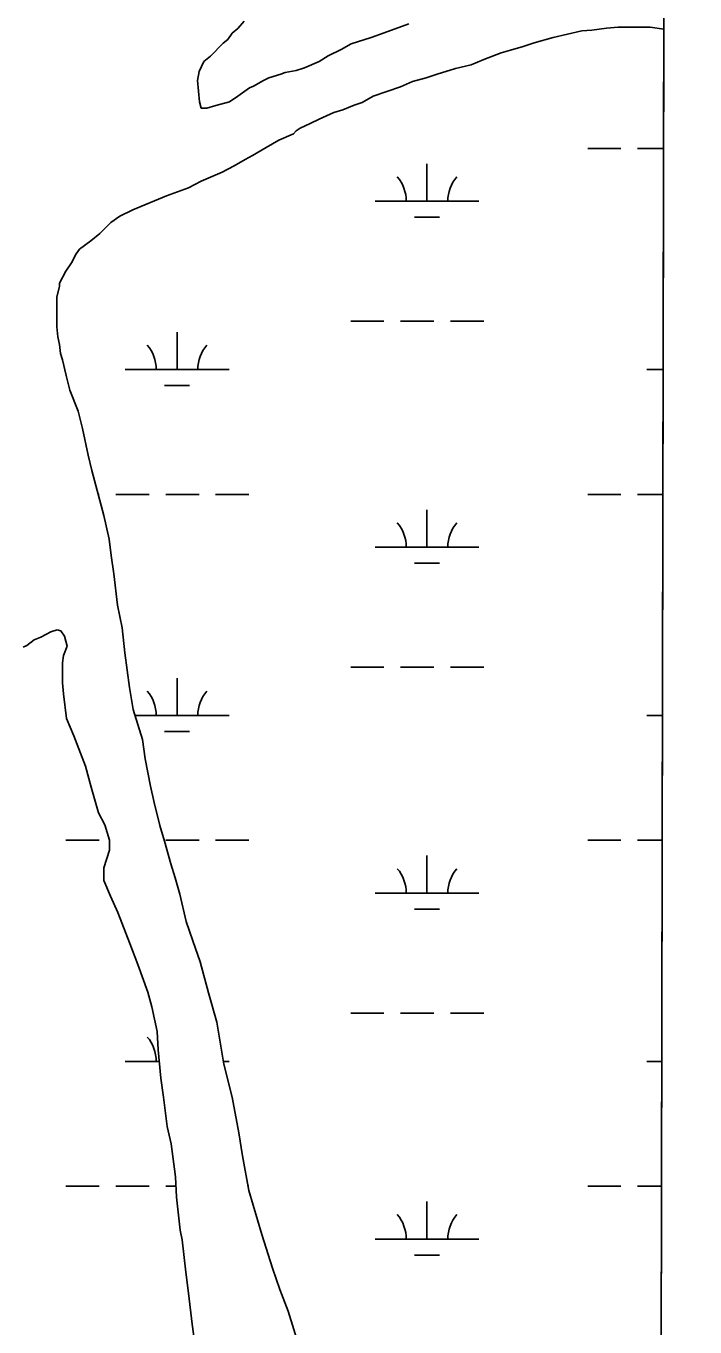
# Model space of a CAD drawing. Extents: x 3177185 to 3215018, y 812988 to 838321.
# Drawn here: x 3212158 to 3212802, y 819414 to 820665 of the extents above; entities that cross this region are included whole.
import ezdxf

# ---------------------------------------------------------------- set-up
doc = ezdxf.new("R2010")
doc.units = 0
for name, color, linetype in [('V-GRID-FRAM', 7, 'Continuous'), ('V-SITE-VEGE', 7, 'Continuous'), ('V-WETL-SWMP', 7, 'Continuous')]:
    doc.layers.add(name, color=color, linetype=linetype)

msp = doc.modelspace()

# ---------------------------------------------------------------- linework, layer by layer
at = {"layer": 'V-GRID-FRAM'}
msp.add_lwpolyline([(3181402.4, 836586.1), (3212801.6, 836513), (3212767.2, 818326.1), (3181352.2, 818399.3), (3181402.4, 836586.1)], dxfattribs=at)
at = {"layer": 'V-SITE-VEGE'}
for p, q in [((3212367.9, 820669.6), (3212361.7, 820662.6)), ((3212502.5, 820658.3), (3212526.3, 820667.1)), ((3212352.1, 820652), (3212347.7, 820648.5)), ((3212356.5, 820658.1), (3212352.1, 820652)), ((3212361.7, 820662.6), (3212356.5, 820658.1)), ((3212470.9, 820647.7), (3212490.2, 820653.9)), ((3212490.2, 820653.9), (3212502.5, 820658.3)), ((3212665.3, 820654), (3212646.9, 820648.7)), ((3212692.6, 820660.2), (3212665.3, 820654)), ((3212702.3, 820661.1), (3212692.6, 820660.2)), ((3212716.4, 820662.9), (3212702.3, 820661.1)), ((3212727.8, 820663.8), (3212716.4, 820662.9)), ((3212758.6, 820663.8), (3212727.8, 820663.8)), ((3212771.6, 820661.8), (3212758.6, 820663.8)), ((3212767.4, 818407.3), (3212771.6, 820661.8)), ((3212347.7, 820648.5), (3212335.4, 820636.1)), ((3212448.9, 820636.2), (3212461.2, 820642.4)), ((3212461.2, 820642.4), (3212470.9, 820647.7)), ((3212615.2, 820639), (3212598.5, 820632.8)), ((3212624, 820641.7), (3212615.2, 820639)), ((3212636.3, 820645.2), (3212624, 820641.7)), ((3212646.9, 820648.7), (3212636.3, 820645.2)), ((3212329.2, 820630.8), (3212324.8, 820621.2)), ((3212335.4, 820636.1), (3212329.2, 820630.8)), ((3212426, 820624.8), (3212440.1, 820630.9)), ((3212440.1, 820630.9), (3212448.9, 820636.2)), ((3212586.2, 820627.5), (3212571.2, 820624)), ((3212598.5, 820632.8), (3212586.2, 820627.5)), ((3212324.8, 820621.2), (3212323.1, 820612.4)), ((3212386.4, 820612.4), (3212391.7, 820615.1)), ((3212391.7, 820615.1), (3212403.1, 820618.6)), ((3212403.1, 820618.6), (3212407.5, 820620.4)), ((3212407.5, 820620.4), (3212418.1, 820622.1)), ((3212418.1, 820622.1), (3212426, 820624.8)), ((3212543.1, 820615.2), (3212529.9, 820611.7)), ((3212553.6, 820618.7), (3212543.1, 820615.2)), ((3212571.2, 820624), (3212553.6, 820618.7)), ((3212323.1, 820612.4), (3212324.9, 820592.1)), ((3212361.8, 820597.4), (3212373.2, 820605.4)), ((3212373.2, 820605.4), (3212376.8, 820607.1)), ((3212376.8, 820607.1), (3212386.4, 820612.4)), ((3212518.4, 820606.4), (3212492, 820597.5)), ((3212529.9, 820611.7), (3212518.4, 820606.4)), ((3212324.9, 820592.1), (3212326.6, 820586)), ((3212340.7, 820588.6), (3212353.9, 820592.1)), ((3212353.9, 820592.1), (3212361.8, 820597.4)), ((3212481.5, 820591.4), (3212473.6, 820588.7)), ((3212492, 820597.5), (3212481.5, 820591.4)), ((3212326.6, 820586), (3212331.9, 820586)), ((3212331.9, 820586), (3212340.7, 820588.6)), ((3212454.2, 820581.7), (3212440.1, 820575.5)), ((3212463, 820584.3), (3212454.2, 820581.7)), ((3212473.6, 820588.7), (3212463, 820584.3)), ((3212418.1, 820564), (3212415.5, 820561.4)), ((3212421.7, 820566.7), (3212418.1, 820564)), ((3212431.3, 820571.1), (3212421.7, 820566.7)), ((3212440.1, 820575.5), (3212431.3, 820571.1)), ((3212401.4, 820555.2), (3212389.1, 820548.2)), ((3212415.5, 820561.4), (3212401.4, 820555.2)), ((3212375.9, 820540.3), (3212368.9, 820536.7)), ((3212389.1, 820548.2), (3212375.9, 820540.3)), ((3212358.3, 820530.6), (3212346.9, 820524.4)), ((3212368.9, 820536.7), (3212358.3, 820530.6)), ((3212326.7, 820515.6), (3212314.4, 820509.4)), ((3212346.9, 820524.4), (3212326.7, 820515.6)), ((3212293.3, 820501.5), (3212260.7, 820488.2)), ((3212314.4, 820509.4), (3212293.3, 820501.5)), ((3212248.4, 820482.1), (3212239.6, 820475.9)), ((3212260.7, 820488.2), (3212248.4, 820482.1)), ((3212229, 820465.3), (3212220.3, 820458.3)), ((3212239.6, 820475.9), (3212229, 820465.3)), ((3212220.3, 820458.3), (3212209.7, 820450.4)), ((3212206.2, 820446), (3212201.8, 820437.1)), ((3212209.7, 820450.4), (3212206.2, 820446)), ((3212196.5, 820429.2), (3212190.4, 820417.8)), ((3212201.8, 820437.1), (3212196.5, 820429.2)), ((3212190.4, 820414.3), (3212187.7, 820404.6)), ((3212190.4, 820417.8), (3212190.4, 820414.3)), ((3212187.7, 820404.6), (3212187.8, 820375.5)), ((3212187.8, 820375.5), (3212188.7, 820365.9)), ((3212188.7, 820365.9), (3212190.4, 820358.8)), ((3212190.4, 820358.8), (3212191.3, 820350)), ((3212191.3, 820350), (3212193.1, 820343.9)), ((3212193.1, 820343.9), (3212196.6, 820328.9)), ((3212196.6, 820328.9), (3212200.1, 820314.8)), ((3212200.1, 820314.8), (3212208.1, 820294.6)), ((3212208.1, 820294.6), (3212212.5, 820277.9)), ((3212212.5, 820277.9), (3212217.8, 820252.4)), ((3212217.8, 820252.4), (3212221.3, 820237.4)), ((3212221.3, 820237.4), (3212232.8, 820194.3)), ((3212232.8, 820194.3), (3212238.1, 820171.4)), ((3212238.1, 820171.4), (3212239.9, 820155.6)), ((3212239.9, 820155.6), (3212242.5, 820138)), ((3212242.5, 820138), (3212246.1, 820108.1)), ((3212246.1, 820108.1), (3212250.5, 820086.1)), ((3212172.2, 820077.2), (3212166, 820074.6)), ((3212181.9, 820082.5), (3212172.2, 820077.2)), ((3212188, 820084.3), (3212181.9, 820082.5)), ((3212191.5, 820083.4), (3212188, 820084.3)), ((3212195.1, 820078.1), (3212191.5, 820083.4)), ((3212197.7, 820068.5), (3212195.1, 820078.1)), ((3212250.5, 820086.1), (3212253.2, 820062.3)), ((3212159, 820069.3), (3212155.5, 820067.5)), ((3212166, 820074.6), (3212159, 820069.3)), ((3212194.2, 820059.6), (3212197.7, 820068.5)), ((3212193.3, 820052.6), (3212194.2, 820059.6)), ((3212193.3, 820033.2), (3212193.3, 820052.6)), ((3212253.2, 820062.3), (3212257.6, 820028.9)), ((3212194.2, 820022.7), (3212193.3, 820033.2)), ((3212257.6, 820028.9), (3212261.1, 820007.8)), ((3212196.9, 819998.9), (3212194.2, 820022.7)), ((3212261.1, 820007.8), (3212270, 819978.8)), ((3212204, 819982.2), (3212196.9, 819998.9)), ((3212215.4, 819953.2), (3212204, 819982.2)), ((3212270, 819978.8), (3212272.6, 819960.3)), ((3212220.7, 819933), (3212215.4, 819953.2)), ((3212272.6, 819960.3), (3212277.9, 819933.9)), ((3212227.8, 819908.3), (3212220.7, 819933)), ((3212277.9, 819933.9), (3212281.4, 819918.1)), ((3212281.4, 819918.1), (3212286.7, 819896.1)), ((3212233.9, 819896.9), (3212227.8, 819908.3)), ((3212238.4, 819881.9), (3212233.9, 819896.9)), ((3212286.7, 819896.1), (3212291.2, 819881.1)), ((3212238.4, 819872.3), (3212238.4, 819881.9)), ((3212291.2, 819881.1), (3212297.3, 819859.1)), ((3212233.1, 819855.5), (3212238.4, 819872.3)), ((3212233.1, 819843.2), (3212233.1, 819855.5)), ((3212297.3, 819859.1), (3212301.7, 819845.9)), ((3212239.3, 819828.3), (3212233.1, 819843.2)), ((3212301.7, 819845.9), (3212306.2, 819830.1)), ((3212246.3, 819812.4), (3212239.3, 819828.3)), ((3212306.2, 819830.1), (3212312.3, 819803.7)), ((3212257.8, 819782.5), (3212246.3, 819812.4)), ((3212312.3, 819803.7), (3212318.5, 819785.2)), ((3212265.7, 819762.3), (3212257.8, 819782.5)), ((3212318.5, 819785.2), (3212325.6, 819765)), ((3212325.6, 819765), (3212333.5, 819735.1)), ((3212275.4, 819735.9), (3212265.7, 819762.3)), ((3212279, 819721.8), (3212275.4, 819735.9)), ((3212333.5, 819735.1), (3212341.5, 819706.9)), ((3212284.3, 819698.1), (3212279, 819721.8)), ((3212341.5, 819706.9), (3212348.5, 819666.5)), ((3212285.2, 819680.5), (3212284.3, 819698.1)), ((3212287.8, 819653.2), (3212285.2, 819680.5)), ((3212348.5, 819666.5), (3212356.5, 819634.8)), ((3212290.5, 819634.7), (3212287.8, 819653.2)), ((3212294, 819606.6), (3212290.5, 819634.7)), ((3212356.5, 819634.8), (3212362.7, 819600.5)), ((3212297.6, 819589.9), (3212294, 819606.6)), ((3212302, 819558.2), (3212297.6, 819589.9)), ((3212362.7, 819600.5), (3212366.2, 819578.5)), ((3212366.2, 819578.5), (3212372.4, 819545)), ((3212302.9, 819538.8), (3212302, 819558.2)), ((3212306.4, 819507.1), (3212302.9, 819538.8)), ((3212372.4, 819545), (3212384.8, 819502.8)), ((3212308.2, 819497.5), (3212306.4, 819507.1)), ((3212384.8, 819502.8), (3212395.3, 819470.3)), ((3212311.8, 819466.7), (3212308.2, 819497.5)), ((3212314.4, 819446.4), (3212311.8, 819466.7)), ((3212395.3, 819470.3), (3212402.4, 819450)), ((3212318, 819416.5), (3212314.4, 819446.4)), ((3212402.4, 819450), (3212410.3, 819428.9)), ((3212410.3, 819428.9), (3212420, 819398.1)), ((3212320.6, 819398), (3212318, 819416.5))]:
    msp.add_line(p, q, dxfattribs=at)
at = {"layer": 'V-WETL-SWMP'}
for p, q in [((3212367.9, 820669.6), (3212361.7, 820662.6)), ((3212502.5, 820658.3), (3212526.3, 820667.1)), ((3212352.1, 820652), (3212347.7, 820648.5)), ((3212356.5, 820658.1), (3212352.1, 820652)), ((3212361.7, 820662.6), (3212356.5, 820658.1)), ((3212470.9, 820647.7), (3212490.2, 820653.9)), ((3212490.2, 820653.9), (3212502.5, 820658.3)), ((3212665.3, 820654), (3212646.9, 820648.7)), ((3212692.6, 820660.2), (3212665.3, 820654)), ((3212702.3, 820661.1), (3212692.6, 820660.2)), ((3212716.4, 820662.9), (3212702.3, 820661.1)), ((3212727.8, 820663.8), (3212716.4, 820662.9)), ((3212758.6, 820663.8), (3212727.8, 820663.8)), ((3212771.6, 820661.8), (3212758.6, 820663.8)), ((3212767.4, 818407.3), (3212771.6, 820661.8)), ((3212347.7, 820648.5), (3212335.4, 820636.1)), ((3212448.9, 820636.2), (3212461.2, 820642.4)), ((3212461.2, 820642.4), (3212470.9, 820647.7)), ((3212615.2, 820639), (3212598.5, 820632.8)), ((3212624, 820641.7), (3212615.2, 820639)), ((3212636.3, 820645.2), (3212624, 820641.7)), ((3212646.9, 820648.7), (3212636.3, 820645.2)), ((3212329.2, 820630.8), (3212324.8, 820621.2)), ((3212335.4, 820636.1), (3212329.2, 820630.8)), ((3212426, 820624.8), (3212440.1, 820630.9)), ((3212440.1, 820630.9), (3212448.9, 820636.2)), ((3212586.2, 820627.5), (3212571.2, 820624)), ((3212598.5, 820632.8), (3212586.2, 820627.5)), ((3212324.8, 820621.2), (3212323.1, 820612.4)), ((3212386.4, 820612.4), (3212391.7, 820615.1)), ((3212391.7, 820615.1), (3212403.1, 820618.6)), ((3212403.1, 820618.6), (3212407.5, 820620.4)), ((3212407.5, 820620.4), (3212418.1, 820622.1)), ((3212418.1, 820622.1), (3212426, 820624.8)), ((3212543.1, 820615.2), (3212529.9, 820611.7)), ((3212553.6, 820618.7), (3212543.1, 820615.2)), ((3212571.2, 820624), (3212553.6, 820618.7)), ((3212323.1, 820612.4), (3212324.9, 820592.1)), ((3212361.8, 820597.4), (3212373.2, 820605.4)), ((3212373.2, 820605.4), (3212376.8, 820607.1)), ((3212376.8, 820607.1), (3212386.4, 820612.4)), ((3212518.4, 820606.4), (3212492, 820597.5)), ((3212529.9, 820611.7), (3212518.4, 820606.4)), ((3212324.9, 820592.1), (3212326.6, 820586)), ((3212340.7, 820588.6), (3212353.9, 820592.1)), ((3212353.9, 820592.1), (3212361.8, 820597.4)), ((3212481.5, 820591.4), (3212473.6, 820588.7)), ((3212492, 820597.5), (3212481.5, 820591.4)), ((3212326.6, 820586), (3212331.9, 820586)), ((3212331.9, 820586), (3212340.7, 820588.6)), ((3212454.2, 820581.7), (3212440.1, 820575.5)), ((3212463, 820584.3), (3212454.2, 820581.7)), ((3212473.6, 820588.7), (3212463, 820584.3)), ((3212418.1, 820564), (3212415.5, 820561.4)), ((3212421.7, 820566.7), (3212418.1, 820564)), ((3212431.3, 820571.1), (3212421.7, 820566.7)), ((3212440.1, 820575.5), (3212431.3, 820571.1)), ((3212401.4, 820555.2), (3212389.1, 820548.2)), ((3212415.5, 820561.4), (3212401.4, 820555.2)), ((3212375.9, 820540.3), (3212368.9, 820536.7)), ((3212389.1, 820548.2), (3212375.9, 820540.3)), ((3212698.4, 820547.2), (3212730.4, 820547.2)), ((3212746.4, 820547.2), (3212771.4, 820547.2)), ((3212358.3, 820530.6), (3212346.9, 820524.4)), ((3212368.9, 820536.7), (3212358.3, 820530.6)), ((3212543.8, 820496.5), (3212543.8, 820532.5)), ((3212326.7, 820515.6), (3212314.4, 820509.4)), ((3212346.9, 820524.4), (3212326.7, 820515.6)), ((3212293.3, 820501.5), (3212260.7, 820488.2)), ((3212314.4, 820509.4), (3212293.3, 820501.5)), ((3212493.8, 820496.5), (3212593.8, 820496.5)), ((3212248.4, 820482.1), (3212239.6, 820475.9)), ((3212260.7, 820488.2), (3212248.4, 820482.1)), ((3212531.8, 820481), (3212555.8, 820481)), ((3212229, 820465.3), (3212220.3, 820458.3)), ((3212239.6, 820475.9), (3212229, 820465.3)), ((3212220.3, 820458.3), (3212209.7, 820450.4)), ((3212206.2, 820446), (3212201.8, 820437.1)), ((3212209.7, 820450.4), (3212206.2, 820446)), ((3212196.5, 820429.2), (3212190.4, 820417.8)), ((3212201.8, 820437.1), (3212196.5, 820429.2)), ((3212190.4, 820414.3), (3212187.7, 820404.6)), ((3212190.4, 820417.8), (3212190.4, 820414.3)), ((3212187.7, 820404.6), (3212187.8, 820375.5)), ((3212470.4, 820381), (3212502.4, 820381)), ((3212518.4, 820381), (3212550.4, 820381)), ((3212566.4, 820381), (3212598.4, 820381)), ((3212187.8, 820375.5), (3212188.7, 820365.9)), ((3212188.7, 820365.9), (3212190.4, 820358.8)), ((3212303.4, 820334.6), (3212303.4, 820370.6)), ((3212190.4, 820358.8), (3212191.3, 820350)), ((3212191.3, 820350), (3212193.1, 820343.9)), ((3212193.1, 820343.9), (3212196.6, 820328.9)), ((3212196.6, 820328.9), (3212200.1, 820314.8)), ((3212253.4, 820334.6), (3212353.4, 820334.6)), ((3212755.3, 820334.6), (3212771, 820334.6)), ((3212200.1, 820314.8), (3212208.1, 820294.6)), ((3212291.4, 820319.2), (3212315.4, 820319.2)), ((3212208.1, 820294.6), (3212212.5, 820277.9)), ((3212212.5, 820277.9), (3212217.8, 820252.4)), ((3212217.8, 820252.4), (3212221.3, 820237.4)), ((3212221.3, 820237.4), (3212232.8, 820194.3)), ((3212227.4, 820214.5), (3212228.5, 820214.5)), ((3212244.5, 820214.5), (3212276.5, 820214.5)), ((3212292.5, 820214.5), (3212324.5, 820214.5)), ((3212340.5, 820214.5), (3212372.5, 820214.5)), ((3212698.4, 820214.5), (3212730.4, 820214.5)), ((3212746.4, 820214.5), (3212770.8, 820214.5)), ((3212232.8, 820194.3), (3212238.1, 820171.4)), ((3212543.8, 820163.8), (3212543.8, 820199.8)), ((3212238.1, 820171.4), (3212239.9, 820155.6)), ((3212493.8, 820163.8), (3212593.8, 820163.8)), ((3212239.9, 820155.6), (3212242.5, 820138)), ((3212531.8, 820148.4), (3212555.8, 820148.4)), ((3212242.5, 820138), (3212246.1, 820108.1)), ((3212246.1, 820108.1), (3212250.5, 820086.1)), ((3212172.2, 820077.2), (3212166, 820074.6)), ((3212181.9, 820082.5), (3212172.2, 820077.2)), ((3212188, 820084.3), (3212181.9, 820082.5)), ((3212191.5, 820083.4), (3212188, 820084.3)), ((3212195.1, 820078.1), (3212191.5, 820083.4)), ((3212197.7, 820068.5), (3212195.1, 820078.1)), ((3212250.5, 820086.1), (3212253.2, 820062.3)), ((3212159, 820069.3), (3212155.5, 820067.5)), ((3212166, 820074.6), (3212159, 820069.3)), ((3212194.2, 820059.6), (3212197.7, 820068.5)), ((3212193.3, 820052.6), (3212194.2, 820059.6)), ((3212193.3, 820033.2), (3212193.3, 820052.6)), ((3212253.2, 820062.3), (3212257.6, 820028.9)), ((3212470.4, 820048.4), (3212502.4, 820048.4)), ((3212518.4, 820048.4), (3212550.4, 820048.4)), ((3212566.4, 820048.4), (3212598.4, 820048.4)), ((3212194.2, 820022.7), (3212193.3, 820033.2)), ((3212257.6, 820028.9), (3212261.1, 820007.8)), ((3212303.4, 820001.9), (3212303.4, 820037.9)), ((3212196.9, 819998.9), (3212194.2, 820022.7)), ((3212261.1, 820007.8), (3212270, 819978.8)), ((3212262.9, 820001.9), (3212353.4, 820001.9)), ((3212755.3, 820001.9), (3212770.4, 820001.9)), ((3212204, 819982.2), (3212196.9, 819998.9)), ((3212215.4, 819953.2), (3212204, 819982.2)), ((3212270, 819978.8), (3212272.6, 819960.3)), ((3212291.4, 819986.5), (3212315.4, 819986.5)), ((3212220.7, 819933), (3212215.4, 819953.2)), ((3212272.6, 819960.3), (3212277.9, 819933.9)), ((3212227.8, 819908.3), (3212220.7, 819933)), ((3212277.9, 819933.9), (3212281.4, 819918.1)), ((3212281.4, 819918.1), (3212286.7, 819896.1)), ((3212233.9, 819896.9), (3212227.8, 819908.3)), ((3212238.4, 819881.9), (3212233.9, 819896.9)), ((3212286.7, 819896.1), (3212291.2, 819881.1)), ((3212196.5, 819881.9), (3212228.5, 819881.9)), ((3212238.4, 819872.3), (3212238.4, 819881.9)), ((3212291.2, 819881.1), (3212297.3, 819859.1)), ((3212292.5, 819881.9), (3212324.5, 819881.9)), ((3212340.5, 819881.9), (3212372.5, 819881.9)), ((3212698.4, 819881.9), (3212730.4, 819881.9)), ((3212746.4, 819881.9), (3212770.2, 819881.9)), ((3212233.1, 819855.5), (3212238.4, 819872.3)), ((3212543.8, 819831.1), (3212543.8, 819867.1)), ((3212233.1, 819843.2), (3212233.1, 819855.5)), ((3212297.3, 819859.1), (3212301.7, 819845.9)), ((3212239.3, 819828.3), (3212233.1, 819843.2)), ((3212301.7, 819845.9), (3212306.2, 819830.1)), ((3212246.3, 819812.4), (3212239.3, 819828.3)), ((3212306.2, 819830.1), (3212312.3, 819803.7)), ((3212493.8, 819831.1), (3212593.8, 819831.1)), ((3212531.8, 819815.7), (3212555.8, 819815.7)), ((3212257.8, 819782.5), (3212246.3, 819812.4)), ((3212312.3, 819803.7), (3212318.5, 819785.2)), ((3212265.7, 819762.3), (3212257.8, 819782.5)), ((3212318.5, 819785.2), (3212325.6, 819765)), ((3212325.6, 819765), (3212333.5, 819735.1)), ((3212275.4, 819735.9), (3212265.7, 819762.3)), ((3212279, 819721.8), (3212275.4, 819735.9)), ((3212333.5, 819735.1), (3212341.5, 819706.9)), ((3212284.3, 819698.1), (3212279, 819721.8)), ((3212470.4, 819715.7), (3212502.4, 819715.7)), ((3212518.4, 819715.7), (3212550.4, 819715.7)), ((3212566.4, 819715.7), (3212598.4, 819715.7)), ((3212341.5, 819706.9), (3212348.5, 819666.5)), ((3212285.2, 819680.5), (3212284.3, 819698.1)), ((3212287.8, 819653.2), (3212285.2, 819680.5)), ((3212253.4, 819669.2), (3212286.3, 819669.2)), ((3212348, 819669.2), (3212353.4, 819669.2)), ((3212348.5, 819666.5), (3212356.5, 819634.8)), ((3212755.3, 819669.2), (3212769.8, 819669.2)), ((3212290.5, 819634.7), (3212287.8, 819653.2)), ((3212294, 819606.6), (3212290.5, 819634.7)), ((3212356.5, 819634.8), (3212362.7, 819600.5)), ((3212297.6, 819589.9), (3212294, 819606.6)), ((3212302, 819558.2), (3212297.6, 819589.9)), ((3212362.7, 819600.5), (3212366.2, 819578.5)), ((3212366.2, 819578.5), (3212372.4, 819545)), ((3212302.9, 819538.8), (3212302, 819558.2)), ((3212196.5, 819549.2), (3212228.5, 819549.2)), ((3212244.5, 819549.2), (3212276.5, 819549.2)), ((3212292.5, 819549.2), (3212302.4, 819549.2)), ((3212306.4, 819507.1), (3212302.9, 819538.8)), ((3212371.6, 819549.2), (3212372.5, 819549.2)), ((3212372.4, 819545), (3212384.8, 819502.8)), ((3212698.4, 819549.2), (3212730.4, 819549.2)), ((3212746.4, 819549.2), (3212769.5, 819549.2)), ((3212543.8, 819498.4), (3212543.8, 819534.4)), ((3212308.2, 819497.5), (3212306.4, 819507.1)), ((3212384.8, 819502.8), (3212395.3, 819470.3)), ((3212311.8, 819466.7), (3212308.2, 819497.5)), ((3212493.8, 819498.4), (3212593.8, 819498.4)), ((3212531.8, 819483), (3212555.8, 819483)), ((3212314.4, 819446.4), (3212311.8, 819466.7)), ((3212395.3, 819470.3), (3212402.4, 819450)), ((3212318, 819416.5), (3212314.4, 819446.4)), ((3212402.4, 819450), (3212410.3, 819428.9)), ((3212410.3, 819428.9), (3212420, 819398.1)), ((3212320.6, 819398), (3212318, 819416.5))]:
    msp.add_line(p, q, dxfattribs=at)
for centre, start, end in [((3212488.6, 820496.9), 359.2282, 40.7718), ((3212599.1, 820496.9), 139.2282, 180.7718), ((3212248.1, 820335.1), 359.2282, 40.7718), ((3212358.6, 820335.1), 139.2282, 180.7718), ((3212488.6, 820164.3), 359.2282, 40.7718), ((3212599.1, 820164.3), 139.2282, 180.7718), ((3212248.1, 820002.4), 359.2282, 40.7718), ((3212358.6, 820002.4), 139.2282, 180.7718), ((3212488.6, 819831.6), 359.2282, 40.7718), ((3212599.1, 819831.6), 139.2282, 180.7718), ((3212248.1, 819669.7), 359.2282, 40.7718), ((3212488.6, 819498.9), 359.2282, 40.7718), ((3212599.1, 819498.9), 139.2282, 180.7718)]:
    msp.add_arc(centre, 35.2, start, end, dxfattribs=at)

doc.saveas('drawing.dxf')
